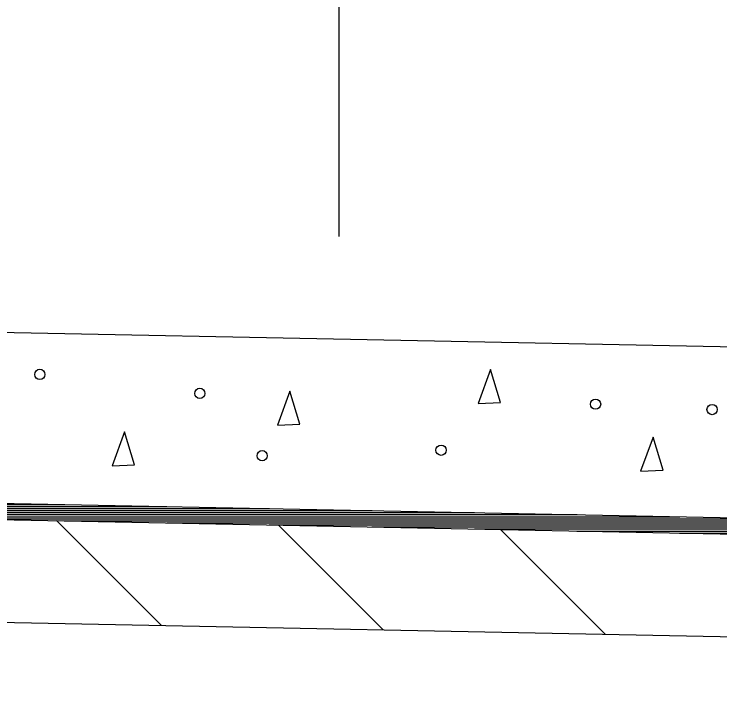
# Model space of a CAD drawing. Extents: x 60325 to 61047, y 53669 to 53767.
# Drawn here: x 60377.662 to 60381.103, y 53688.251 to 53691.62 of the extents above; entities that cross this region are included whole.
import ezdxf

# ---------------------------------------------------------------- set-up
doc = ezdxf.new("R2010")
doc.units = 0
doc.layers.add('R_Border', color=7, linetype='Continuous')
doc.layers.add('R_Border Prem', color=7, linetype='Continuous')

msp = doc.modelspace()

# ---------------------------------------------------------------- linework, layer by layer
at = {"layer": 'R_Border'}
for p, q in [((60379.2467, 53690.5351), (60379.2467, 53694.9869)), ((60353.2467, 53690.5551), (60381.2467, 53689.9951))]:
    msp.add_line(p, q, dxfattribs=at)
at = {"layer": 'R_Border Prem'}
for p, q in [((60355.2467, 53689.6818), (60383.2467, 53689.1218)), ((60355.2467, 53689.6018), (60383.2467, 53689.0418)), ((60373.9058, 53689.2286), (60377.9066, 53689.2286)), ((60374.4058, 53689.2186), (60378.4066, 53689.2186)), ((60374.9058, 53689.2086), (60378.9066, 53689.2086)), ((60375.4058, 53689.1986), (60379.4066, 53689.1986)), ((60375.9058, 53689.1886), (60379.9066, 53689.1886)), ((60376.4058, 53689.1786), (60380.4066, 53689.1786)), ((60376.9058, 53689.1686), (60380.9066, 53689.1686)), ((60377.4058, 53689.1586), (60381.4066, 53689.1586)), ((60377.8684, 53689.1493), (60378.3787, 53688.639)), ((60377.9058, 53689.1486), (60381.9066, 53689.1486)), ((60378.4058, 53689.1386), (60382.4066, 53689.1386)), ((60378.9058, 53689.1286), (60382.9066, 53689.1286)), ((60378.9507, 53689.1277), (60379.461, 53688.6174)), ((60355.2467, 53689.1017), (60397.7927, 53688.2507)), ((60379.4058, 53689.1186), (60383.2467, 53689.1186)), ((60379.9058, 53689.1086), (60383.2467, 53689.1086)), ((60380.033, 53689.106), (60380.5433, 53688.5957)), ((60380.4058, 53689.0986), (60383.2467, 53689.0986)), ((60380.9058, 53689.0886), (60383.2467, 53689.0886))]:
    msp.add_line(p, q, dxfattribs=at)
for points in [[(60379.9838, 53689.8867), (60379.9233, 53689.7207), (60380.0333, 53689.7252), (60379.9838, 53689.8867)], [(60379.0058, 53689.781), (60378.9453, 53689.615), (60379.0553, 53689.6195), (60379.0058, 53689.781)], [(60378.1996, 53689.5827), (60378.1391, 53689.4167), (60378.2491, 53689.4212), (60378.1996, 53689.5827)], [(60380.7767, 53689.5563), (60380.7162, 53689.3903), (60380.8262, 53689.3948), (60380.7767, 53689.5563)]]:
    msp.add_lwpolyline(points, dxfattribs=at)
for centre in [(60377.7872, 53689.8627), (60378.5669, 53689.7702), (60380.4964, 53689.7173), (60381.0647, 53689.6909), (60379.7431, 53689.4927), (60378.8709, 53689.4662)]:
    msp.add_circle(centre, 0.025, dxfattribs=at)

doc.saveas('drawing.dxf')
